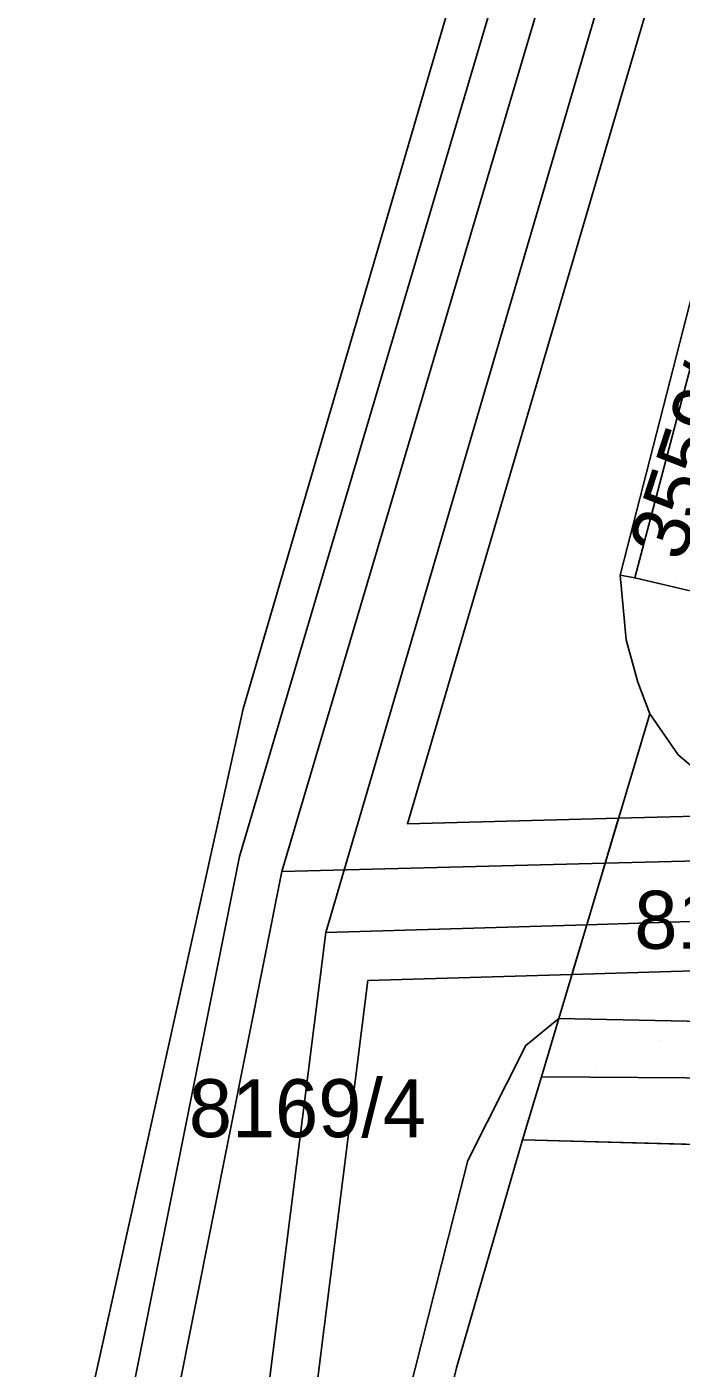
# Model space of a CAD drawing. Extents: x -264070 to -262271, y -1238894 to -1238141.
# Drawn here: x -262936.08 to -262913.51, y -1238376.5 to -1238330.23 of the extents above; entities that cross this region are included whole.
import ezdxf

# ---------------------------------------------------------------- set-up
doc = ezdxf.new("R2010")
doc.units = 0
for name, color, linetype in [('body_kn', 7, 'Continuous'), ('kladpar_druhypozemkov', 7, 'Continuous'), ('kladpar_hranice', 7, 'Continuous'), ('kladpar_parcelnecisla', 7, 'Continuous'), ('kladpar_plochy', 7, 'Continuous'), ('kladpar_sipky', 7, 'Continuous'), ('tarchy_linie', 7, 'Continuous'), ('zappar_hrandruhpozemk', 7, 'Continuous')]:
    doc.layers.add(name, color=color, linetype=linetype)

msp = doc.modelspace()

# ---------------------------------------------------------------- linework, layer by layer
at = {"layer": 'body_kn'}
for p, q in [((-262915.62, -1238349.14), (-262915.62, -1238349.14)), ((-262915.11, -1238349.24), (-262915.11, -1238349.24)), ((-262915.41, -1238351.37), (-262915.41, -1238351.37)), ((-262915, -1238352.83), (-262915, -1238352.83)), ((-262928.62, -1238353.76), (-262928.62, -1238353.76)), ((-262914.59, -1238353.93), (-262914.59, -1238353.93)), ((-262913.61, -1238355.34), (-262913.61, -1238355.34)), ((-262922.95, -1238357.72), (-262922.95, -1238357.72)), ((-262915.67, -1238357.53), (-262915.67, -1238357.53)), ((-262915.67, -1238357.53), (-262915.67, -1238357.53)), ((-262928.75, -1238358.85), (-262928.75, -1238358.85)), ((-262916.13, -1238359.08), (-262916.13, -1238359.08)), ((-262916.13, -1238359.08), (-262916.13, -1238359.08)), ((-262927.28, -1238359.37), (-262927.28, -1238359.37)), ((-262927.28, -1238359.37), (-262927.28, -1238359.37)), ((-262925.77, -1238361.47), (-262925.77, -1238361.47)), ((-262925.77, -1238361.47), (-262925.77, -1238361.47)), ((-262916.76, -1238361.2), (-262916.76, -1238361.2)), ((-262916.76, -1238361.2), (-262916.76, -1238361.2)), ((-262917.28, -1238362.92), (-262917.28, -1238362.92)), ((-262924.32, -1238363.13), (-262924.32, -1238363.13)), ((-262917.73, -1238364.43), (-262917.73, -1238364.43)), ((-262917.73, -1238364.43), (-262917.73, -1238364.43)), ((-262918.87, -1238365.37), (-262918.87, -1238365.37)), ((-262918.33, -1238366.45), (-262918.33, -1238366.45)), ((-262918.98, -1238368.62), (-262918.98, -1238368.62)), ((-262920.87, -1238369.33), (-262920.87, -1238369.33)), ((-262921.26, -1238376.48), (-262921.26, -1238376.48))]:
    msp.add_line(p, q, dxfattribs=at)
at = {"layer": 'kladpar_druhypozemkov'}
for p, q in [((-262913.72, -1238349.29), (-262913.72, -1238349.29)), ((-262916.48, -1238366.11), (-262916.48, -1238366.11)), ((-262925.62, -1238366.34), (-262925.62, -1238366.34))]:
    msp.add_line(p, q, dxfattribs=at)
at = {"layer": 'kladpar_hranice'}
for points in [[(-262912.96, -1238299.77), (-262921.54, -1238329.59), (-262928.62, -1238353.76), (-262936.08, -1238387.45), (-262934.99, -1238433.06), (-262931.12, -1238447), (-262910.65, -1238485.29)], [(-262910.65, -1238485.29), (-262931.12, -1238447), (-262934.99, -1238433.06), (-262936.08, -1238387.45), (-262928.62, -1238353.76), (-262921.54, -1238329.59)], [(-262912.27, -1238338.49), (-262915.11, -1238349.24), (-262915.62, -1238349.14), (-262915.41, -1238351.37), (-262915, -1238352.83), (-262914.59, -1238353.93), (-262917.73, -1238364.43), (-262918.33, -1238366.45), (-262918.98, -1238368.62), (-262921.26, -1238376.48), (-262923.4, -1238385.27), (-262924.66, -1238395.24), (-262929.57, -1238426.37), (-262925.07, -1238441.97), (-262912.76, -1238461.97)], [(-262909.36, -1238338.87), (-262912.76, -1238349.79), (-262915.11, -1238349.24), (-262912.27, -1238338.49), (-262909.36, -1238338.87)], [(-262912.5, -1238356.28), (-262913.61, -1238355.34), (-262914.59, -1238353.93), (-262915, -1238352.83), (-262915.41, -1238351.37), (-262915.62, -1238349.14), (-262915.11, -1238349.24), (-262912.76, -1238349.79)], [(-262911.65, -1238364.56), (-262917.73, -1238364.43), (-262914.59, -1238353.93), (-262913.61, -1238355.34), (-262912.5, -1238356.28)], [(-262911.65, -1238364.56), (-262911.67, -1238366.49), (-262918.33, -1238366.45), (-262917.73, -1238364.43), (-262911.65, -1238364.56)], [(-262909.71, -1238368.87), (-262918.98, -1238368.62), (-262918.33, -1238366.45), (-262911.67, -1238366.49)], [(-262813.03, -1238423.69), (-262816.48, -1238412.84), (-262832.44, -1238417.74), (-262850.86, -1238423.39), (-262870.49, -1238429.42), (-262871.1, -1238427.48), (-262888.61, -1238433.21), (-262885.22, -1238444.06), (-262877.38, -1238441.43), (-262874.97, -1238450.05), (-262873.29, -1238475.29), (-262869.12, -1238488.27), (-262868.55, -1238519.74), (-262897.95, -1238490.56), (-262896.25, -1238489.53), (-262912.76, -1238461.97), (-262925.07, -1238441.97), (-262929.57, -1238426.37), (-262924.66, -1238395.24), (-262923.4, -1238385.27), (-262921.26, -1238376.48), (-262918.98, -1238368.62), (-262909.71, -1238368.87)]]:
    msp.add_lwpolyline(points, dxfattribs=at)
at = {"layer": 'kladpar_plochy'}
for p, q in [((-262921.54, -1238329.59), (-262928.62, -1238353.76)), ((-262915.41, -1238351.37), (-262915.62, -1238349.14)), ((-262915.62, -1238349.14), (-262915.11, -1238349.24)), ((-262915.11, -1238349.24), (-262912.76, -1238349.79)), ((-262915, -1238352.83), (-262915.41, -1238351.37)), ((-262914.59, -1238353.93), (-262915, -1238352.83)), ((-262928.62, -1238353.76), (-262936.08, -1238387.45)), ((-262913.61, -1238355.34), (-262914.59, -1238353.93)), ((-262912.5, -1238356.28), (-262913.61, -1238355.34)), ((-262921.26, -1238376.48), (-262918.98, -1238368.62)), ((-262918.98, -1238368.62), (-262909.71, -1238368.87)), ((-262923.4, -1238385.27), (-262921.26, -1238376.48))]:
    msp.add_line(p, q, dxfattribs=at)
for points in [[(-262910.65, -1238485.29), (-262931.12, -1238447), (-262934.99, -1238433.06), (-262936.08, -1238387.45), (-262928.62, -1238353.76), (-262921.54, -1238329.59), (-262912.96, -1238299.77)], [(-262912.27, -1238338.49), (-262915.11, -1238349.24), (-262915.62, -1238349.14), (-262915.41, -1238351.37), (-262915, -1238352.83), (-262914.59, -1238353.93), (-262917.73, -1238364.43), (-262918.33, -1238366.45), (-262918.98, -1238368.62), (-262921.26, -1238376.48), (-262923.4, -1238385.27), (-262924.66, -1238395.24), (-262929.57, -1238426.37), (-262925.07, -1238441.97), (-262912.76, -1238461.97)], [(-262911.65, -1238364.56), (-262917.73, -1238364.43), (-262914.59, -1238353.93), (-262913.61, -1238355.34), (-262912.5, -1238356.28)]]:
    msp.add_lwpolyline(points, dxfattribs=at)
for points in [[(-262909.36, -1238338.87), (-262912.76, -1238349.79), (-262915.11, -1238349.24), (-262912.27, -1238338.49)], [(-262909.71, -1238368.87), (-262918.98, -1238368.62), (-262918.33, -1238366.45), (-262911.67, -1238366.49), (-262911.65, -1238364.56), (-262909.11, -1238364.61), (-262909.21, -1238366.48), (-262887.65, -1238365.99), (-262887.84, -1238364.09), (-262885.17, -1238364.02), (-262884.84, -1238366.04), (-262830.95, -1238364.06), (-262832.28, -1238362.71), (-262830.6, -1238362.98), (-262829.45, -1238363.51), (-262828.27, -1238364.29), (-262827.3, -1238365.58), (-262826.71, -1238366.64), (-262830.17, -1238366.65), (-262850.63, -1238367.27), (-262866.83, -1238367.78), (-262882.23, -1238368.25), (-262882.37, -1238368.25), (-262888.36, -1238368.24)], [(-262911.65, -1238364.56), (-262911.67, -1238366.49), (-262918.33, -1238366.45), (-262917.73, -1238364.43)]]:
    msp.add_lwpolyline(points, close=True, dxfattribs=at)
at = {"layer": 'kladpar_sipky'}
msp.add_line((-262914.26, -1238365.2), (-262914.26, -1238365.2), dxfattribs=at)
at = {"layer": 'tarchy_linie'}
for p, q in [((-262927.28, -1238359.37), (-262916.13, -1238359.08)), ((-262925.77, -1238361.47), (-262916.76, -1238361.2))]:
    msp.add_line(p, q, dxfattribs=at)
for points in [[(-262892.23, -1238250.77), (-262903.56, -1238282.44), (-262914.22, -1238322.11), (-262925.77, -1238361.47), (-262932, -1238411), (-262933.07, -1238420.81), (-262929.88, -1238445), (-262902, -1238490), (-262879.2, -1238520.11), (-262865.84, -1238538.82), (-262846.84, -1238581.58), (-262829.05, -1238624.25), (-262812.41, -1238667.65), (-262795.14, -1238711.11), (-262786, -1238738.54)], [(-262782.79, -1238737.49), (-262819.96, -1238648.88), (-262858.02, -1238549.05), (-262898.92, -1238470.7), (-262935.04, -1238410.22), (-262934.77, -1238396.84), (-262927.28, -1238359.37), (-262901.86, -1238273.51), (-262894.05, -1238251.13)], [(-262903.36, -1238490.94), (-262931.47, -1238445.57), (-262934.73, -1238420.82), (-262934.08, -1238414.85), (-262935.48, -1238412.48), (-262935.91, -1238394.66), (-262928.75, -1238358.85), (-262903.34, -1238273.03)], [(-262912.63, -1238322.56), (-262922.95, -1238357.72), (-262915.67, -1238357.53), (-262916.13, -1238359.08), (-262916.76, -1238361.2), (-262917.28, -1238362.92), (-262924.32, -1238363.13), (-262930.36, -1238411.19), (-262930.72, -1238414.44), (-262897.57, -1238469.94)], [(-262916.13, -1238359.08), (-262827.31, -1238356.8), (-262717.51, -1238353.62), (-262611.98, -1238350.66), (-262582.11, -1238349.73), (-262523.67, -1238350.15)], [(-262916.76, -1238361.2), (-262874.25, -1238359.92), (-262823.54, -1238358.51), (-262811.77, -1238358.32), (-262772.72, -1238356.81), (-262722.03, -1238355.64), (-262670.9, -1238354.24), (-262620.22, -1238352.97), (-262569.46, -1238351.9), (-262523.75, -1238351.27)], [(-262915.67, -1238357.53), (-262827.35, -1238355.25)], [(-262874.2, -1238361.62), (-262917.28, -1238362.92), (-262916.76, -1238361.2), (-262916.13, -1238359.08), (-262915.67, -1238357.53)]]:
    msp.add_lwpolyline(points, dxfattribs=at)
at = {"layer": 'zappar_hrandruhpozemk'}
msp.add_line((-262912.88, -1238338.47), (-262915.62, -1238349.14), dxfattribs=at)
msp.add_lwpolyline([(-262917.73, -1238364.43), (-262918.87, -1238365.37), (-262920.87, -1238369.33), (-262924.73, -1238384.59)], dxfattribs=at)

# ---------------------------------------------------------------- texts
at = {"layer": 'kladpar_parcelnecisla'}
for s, rotation, p in [('3559/89', 72, (-262913.454, -1238348.725)), ('8169/4', 360, (-262930.492, -1238368.53))]:
    msp.add_text(s, height=2, rotation=rotation, dxfattribs=at).set_placement(p)
msp.add_text('8182/5', height=2, dxfattribs=at).set_placement((-262915.125, -1238362.03))

doc.saveas('drawing.dxf')
